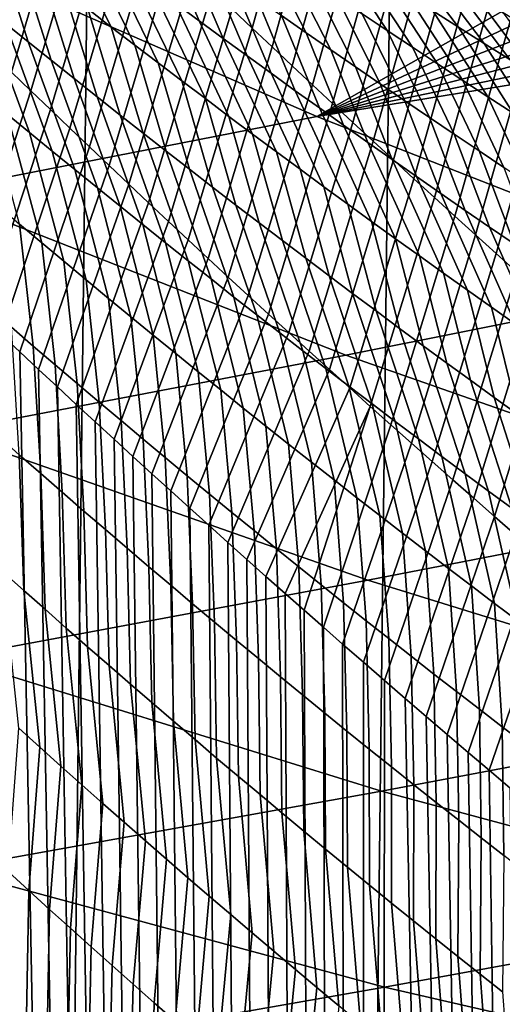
# Model space of a CAD drawing. Header units: metres. Extents: x -240 to 45, y -77 to 27.
# Tile 765 of 1056: x 5.914 to 6.878, y -24.251 to -22.282. Entities that reach past the tile are written whole.
import ezdxf

# ---------------------------------------------------------------- set-up
doc = ezdxf.new("R2010")
doc.units = ezdxf.units.M
doc.layers.add('solid_102011X2', color=7, linetype='CONTINUOUS')

msp = doc.modelspace()

# ---------------------------------------------------------------- linework, layer by layer
at = {"layer": 'solid_102011X2'}
for points in [[(6.002442, 26.115765), (5.392362, -26.246609), (4.77797, -26.364157), (5.392083, 26.246679)], [(6.608932, 25.971432), (6.00279, -26.115679), (5.392362, -26.246609), (6.002442, 26.115765)], [(7.211205, 25.813818), (6.609337, -25.971336), (6.00279, -26.115679), (6.608932, 25.971432)], [(7.809117, 25.64296), (7.211634, -25.813719), (6.609337, -25.971336), (7.211205, 25.813818)], [(5.782374, -22.274815, 116.238266), (5.820683, -22.312271, 116.27404), (5.947874, -21.880966, 116.439339), (5.909478, -21.842796, 116.404297)], [(6.338776, -22.261076, 116.786003), (6.378567, -22.298904, 116.82029), (6.49494, -21.8792, 116.996056), (6.455061, -21.840727, 116.962532)], [(5.820683, -22.312271, 116.27404), (5.859122, -22.349707, 116.309753), (5.986394, -21.919113, 116.474312), (5.947874, -21.880966, 116.439339)], [(6.378567, -22.298904, 116.82029), (6.418487, -22.336695, 116.8545), (6.534944, -21.917633, 117.02951), (6.49494, -21.8792, 116.996056)], [(5.859122, -22.349707, 116.309753), (5.897691, -22.387121, 116.345398), (6.025041, -21.957232, 116.509224), (5.986394, -21.919113, 116.474312)], [(6.418487, -22.336695, 116.8545), (6.458536, -22.374449, 116.888649), (6.575072, -21.956024, 117.062897), (6.534944, -21.917633, 117.02951)], [(6.458536, -22.374449, 116.888649), (6.498713, -22.412167, 116.922722), (6.615324, -21.994375, 117.096214), (6.575072, -21.956024, 117.062897)], [(5.897691, -22.387121, 116.345398), (5.936391, -22.424511, 116.380974), (6.063813, -21.995323, 116.54406), (6.025041, -21.957232, 116.509224)], [(5.936391, -22.424511, 116.380974), (5.975221, -22.461876, 116.416489), (6.102712, -22.033384, 116.578827), (6.063813, -21.995323, 116.54406)], [(6.498713, -22.412167, 116.922722), (6.539018, -22.449848, 116.956718), (6.655703, -22.032684, 117.129456), (6.615324, -21.994375, 117.096214)], [(5.986149, -22.070789, 82.405403), (6.096915, -22.29681, 82.725624), (6.050119, -22.260687, 82.754623), (5.938735, -22.03474, 82.434143)], [(5.975221, -22.461876, 116.416489), (6.014183, -22.499214, 116.451927), (6.141737, -22.071417, 116.613533), (6.102712, -22.033384, 116.578827)], [(6.539018, -22.449848, 116.956718), (6.579452, -22.48749, 116.990654), (6.696205, -22.070951, 117.162621), (6.655703, -22.032684, 117.129456)], [(6.033642, -22.10671, 82.376732), (6.143793, -22.332809, 82.696701), (6.096915, -22.29681, 82.725624), (5.986149, -22.070789, 82.405403)], [(6.014183, -22.499214, 116.451927), (6.053276, -22.536528, 116.487305), (6.18089, -22.109415, 116.648163), (6.141737, -22.071417, 116.613533)], [(6.193049, -22.100554, 81.887581), (6.27229, -22.28438, 82.234581), (6.224404, -22.249105, 82.262856), (6.144428, -22.065451, 81.915588)], [(6.579452, -22.48749, 116.990654), (6.620015, -22.525095, 117.024506), (6.736834, -22.109177, 117.195717), (6.696205, -22.070951, 117.162621)], [(5.863757, -22.114939, 82.871407), (5.930935, -22.326647, 83.209381), (5.885264, -22.289785, 83.23909), (5.817373, -22.078192, 82.900795)], [(6.081215, -22.142504, 82.348145), (6.190752, -22.368679, 82.667854), (6.143793, -22.332809, 82.696701), (6.033642, -22.10671, 82.376732)], [(6.053276, -22.536528, 116.487305), (6.0925, -22.573811, 116.522614), (6.220169, -22.147383, 116.682724), (6.18089, -22.109415, 116.648163)], [(6.241745, -22.135525, 81.85965), (6.320254, -22.319521, 82.20639), (6.27229, -22.28438, 82.234581), (6.193049, -22.100554, 81.887581)], [(6.398033, -22.135529, 81.372894), (6.486346, -22.308357, 81.72123), (6.437277, -22.274063, 81.748749), (6.348206, -22.101402, 81.4002)], [(6.535939, -22.133371, 80.895454), (6.648242, -22.304075, 81.237595), (6.598059, -22.270645, 81.264488), (6.485153, -22.100172, 80.922127)], [(6.671529, -22.140451, 80.41851), (6.790886, -22.297237, 80.763367), (6.739762, -22.264751, 80.789612), (6.619544, -22.108046, 80.444702)], [(6.620015, -22.525095, 117.024506), (6.660706, -22.56266, 117.058289), (6.777587, -22.147358, 117.228745), (6.736834, -22.109177, 117.195717)], [(6.507786, -22.475471, 72.941338), (5.694142, -22.120768, 73.077103), (4.917727, -22.26997, 68.929337), (5.735564, -22.62709, 68.785942)], [(6.972736, -22.211018, 77.117111), (6.92404, -22.186913, 77.154411), (5.694142, -22.120768, 73.077103), (6.507786, -22.475471, 72.941338)], [(5.910223, -22.151562, 82.842094), (5.976692, -22.363386, 83.179749), (5.930935, -22.326647, 83.209381), (5.863757, -22.114939, 82.871407)], [(6.586793, -22.16643, 80.868866), (6.698497, -22.337362, 81.210793), (6.648242, -22.304075, 81.237595), (6.535939, -22.133371, 80.895454)], [(6.806567, -22.157768, 79.941559), (6.932427, -22.300293, 80.288841), (6.880118, -22.268618, 80.314598), (6.753621, -22.126328, 79.967186)], [(5.956773, -22.188063, 82.812859), (6.022534, -22.400003, 83.150192), (5.976692, -22.363386, 83.179749), (5.910223, -22.151562, 82.842094)], [(6.128866, -22.178167, 82.319633), (6.237792, -22.404423, 82.639091), (6.190752, -22.368679, 82.667854), (6.081215, -22.142504, 82.348145)], [(6.0925, -22.573811, 116.522614), (6.131856, -22.611063, 116.557846), (6.259577, -22.185316, 116.717216), (6.220169, -22.147383, 116.682724)], [(6.290515, -22.170362, 81.831802), (6.368296, -22.354532, 82.178284), (6.320254, -22.319521, 82.20639), (6.241745, -22.135525, 81.85965)], [(6.447932, -22.169518, 81.345665), (6.53549, -22.342514, 81.693794), (6.486346, -22.308357, 81.72123), (6.398033, -22.135529, 81.372894)], [(6.660706, -22.56266, 117.058289), (6.701526, -22.600187, 117.092003), (6.818466, -22.185497, 117.261696), (6.777587, -22.147358, 117.228745)], [(6.723579, -22.172712, 80.392403), (6.842077, -22.329582, 80.737206), (6.790886, -22.297237, 80.763367), (6.671529, -22.140451, 80.41851)], [(6.339361, -22.205065, 81.804031), (6.416414, -22.389408, 82.150261), (6.368296, -22.354532, 82.178284), (6.290515, -22.170362, 81.831802)], [(6.497903, -22.203367, 81.31852), (6.584706, -22.376535, 81.666451), (6.53549, -22.342514, 81.693794), (6.447932, -22.169518, 81.345665)], [(6.637716, -22.199347, 80.842361), (6.748821, -22.37051, 81.184074), (6.698497, -22.337362, 81.210793), (6.586793, -22.16643, 80.868866)], [(6.775694, -22.204828, 80.366379), (6.893335, -22.36178, 80.711136), (6.842077, -22.329582, 80.737206), (6.723579, -22.172712, 80.392403)], [(6.859575, -22.189058, 79.916016), (6.984799, -22.331818, 80.263168), (6.932427, -22.300293, 80.288841), (6.806567, -22.157768, 79.941559)], [(6.003405, -22.224438, 82.783707), (6.068462, -22.436499, 83.120712), (6.022534, -22.400003, 83.150192), (5.956773, -22.188063, 82.812859)], [(6.176596, -22.213701, 82.291199), (6.284914, -22.440037, 82.610405), (6.237792, -22.404423, 82.639091), (6.128866, -22.178167, 82.319633)], [(6.131856, -22.611063, 116.557846), (6.171344, -22.648287, 116.593018), (6.299112, -22.223213, 116.751648), (6.259577, -22.185316, 116.717216)], [(6.701526, -22.600187, 117.092003), (6.742476, -22.637674, 117.125633), (6.859471, -22.223593, 117.294579), (6.818466, -22.185497, 117.261696)], [(6.912644, -22.220201, 79.890564), (7.037235, -22.363195, 80.237587), (6.984799, -22.331818, 80.263168), (6.859575, -22.189058, 79.916016)], [(6.388282, -22.239632, 81.776352), (6.46461, -22.42415, 82.122322), (6.416414, -22.389408, 82.150261), (6.339361, -22.205065, 81.804031)], [(6.547945, -22.237076, 81.291458), (6.633996, -22.410416, 81.639183), (6.584706, -22.376535, 81.666451), (6.497903, -22.203367, 81.31852)], [(7.021436, -22.234943, 77.080032), (6.972736, -22.211018, 77.117111), (6.507786, -22.475471, 72.941338)], [(6.688705, -22.232121, 80.815941), (6.799215, -22.403513, 81.157448), (6.748821, -22.37051, 81.184074), (6.637716, -22.199347, 80.842361)], [(6.827874, -22.236797, 80.340439), (6.944658, -22.393833, 80.68515), (6.893335, -22.36178, 80.711136), (6.775694, -22.204828, 80.366379)], [(5.839679, -22.252804, 83.268875), (5.933795, -22.50806, 83.576591), (5.888881, -22.470932, 83.606766), (5.79418, -22.215702, 83.298729)], [(6.050119, -22.260687, 82.754623), (6.114474, -22.47287, 83.091309), (6.068462, -22.436499, 83.120712), (6.003405, -22.224438, 82.783707)], [(6.171344, -22.648287, 116.593018), (6.210964, -22.68548, 116.62812), (6.338776, -22.261076, 116.786003), (6.299112, -22.223213, 116.751648)], [(6.224404, -22.249105, 82.262856), (6.332116, -22.475521, 82.581802), (6.284914, -22.440037, 82.610405), (6.176596, -22.213701, 82.291199)], [(6.739762, -22.264751, 80.789612), (6.849679, -22.436375, 81.130898), (6.799215, -22.403513, 81.157448), (6.688705, -22.232121, 80.815941)], [(6.742476, -22.637674, 117.125633), (6.783554, -22.675121, 117.159195), (6.900602, -22.261642, 117.327377), (6.859471, -22.223593, 117.294579)], [(6.27229, -22.28438, 82.234581), (6.379399, -22.510876, 82.553276), (6.332116, -22.475521, 82.581802), (6.224404, -22.249105, 82.262856)], [(6.437277, -22.274063, 81.748749), (6.512883, -22.458759, 82.09446), (6.46461, -22.42415, 82.122322), (6.388282, -22.239632, 81.776352)], [(7.07014, -22.258692, 77.043182), (7.021436, -22.234943, 77.080032), (6.507786, -22.475471, 72.941338)], [(6.598059, -22.270645, 81.264488), (6.68336, -22.444159, 81.612), (6.633996, -22.410416, 81.639183), (6.547945, -22.237076, 81.291458)], [(6.880118, -22.268618, 80.314598), (6.996047, -22.425741, 80.659256), (6.944658, -22.393833, 80.68515), (6.827874, -22.236797, 80.340439)], [(5.885264, -22.289785, 83.23909), (5.978798, -22.545069, 83.546494), (5.933795, -22.50806, 83.576591), (5.839679, -22.252804, 83.268875)], [(6.096915, -22.29681, 82.725624), (6.160572, -22.509119, 83.061989), (6.114474, -22.47287, 83.091309), (6.050119, -22.260687, 82.754623)], [(6.210964, -22.68548, 116.62812), (6.250716, -22.722641, 116.663155), (6.378567, -22.298904, 116.82029), (6.338776, -22.261076, 116.786003)], [(7.118847, -22.282263, 77.006546), (7.07014, -22.258692, 77.043182), (6.507786, -22.475471, 72.941338)], [(6.648242, -22.304075, 81.237595), (6.732796, -22.477762, 81.584908), (6.68336, -22.444159, 81.612), (6.598059, -22.270645, 81.264488)], [(6.790886, -22.297237, 80.763367), (6.900212, -22.469091, 81.104439), (6.849679, -22.436375, 81.130898), (6.739762, -22.264751, 80.789612)], [(6.783554, -22.675121, 117.159195), (6.824762, -22.712528, 117.19268), (6.941859, -22.299648, 117.360107), (6.900602, -22.261642, 117.327377)], [(5.930935, -22.326647, 83.209381), (6.02389, -22.581957, 83.516472), (5.978798, -22.545069, 83.546494), (5.885264, -22.289785, 83.23909)], [(6.320254, -22.319521, 82.20639), (6.426762, -22.546101, 82.524834), (6.379399, -22.510876, 82.553276), (6.27229, -22.28438, 82.234581)], [(6.486346, -22.308357, 81.72123), (6.561232, -22.493233, 82.066681), (6.512883, -22.458759, 82.09446), (6.437277, -22.274063, 81.748749)], [(7.167554, -22.305656, 76.970131), (7.118847, -22.282263, 77.006546), (6.507786, -22.475471, 72.941338)], [(6.143793, -22.332809, 82.696701), (6.206753, -22.545242, 83.032745), (6.160572, -22.509119, 83.061989), (6.096915, -22.29681, 82.725624)], [(6.250716, -22.722641, 116.663155), (6.290601, -22.759769, 116.698112), (6.418487, -22.336695, 116.8545), (6.378567, -22.298904, 116.82029)], [(6.53549, -22.342514, 81.693794), (6.609657, -22.527571, 82.038994), (6.561232, -22.493233, 82.066681), (6.486346, -22.308357, 81.72123)], [(7.216262, -22.328875, 76.933937), (7.167554, -22.305656, 76.970131), (6.507786, -22.475471, 72.941338)], [(6.698497, -22.337362, 81.210793), (6.782305, -22.511227, 81.557899), (6.732796, -22.477762, 81.584908), (6.648242, -22.304075, 81.237595)], [(6.842077, -22.329582, 80.737206), (6.950814, -22.501665, 81.078072), (6.900212, -22.469091, 81.104439), (6.790886, -22.297237, 80.763367)], [(6.824762, -22.712528, 117.19268), (6.866098, -22.749895, 117.226089), (6.983242, -22.33761, 117.392761), (6.941859, -22.299648, 117.360107)], [(5.976692, -22.363386, 83.179749), (6.06907, -22.618727, 83.486526), (6.02389, -22.581957, 83.516472), (5.930935, -22.326647, 83.209381)], [(6.368296, -22.354532, 82.178284), (6.474205, -22.581194, 82.496475), (6.426762, -22.546101, 82.524834), (6.320254, -22.319521, 82.20639)], [(7.264968, -22.351915, 76.897957), (7.216262, -22.328875, 76.933937), (6.507786, -22.475471, 72.941338)], [(6.893335, -22.36178, 80.711136), (7.001485, -22.534094, 81.051788), (6.950814, -22.501665, 81.078072), (6.842077, -22.329582, 80.737206)], [(6.190752, -22.368679, 82.667854), (6.253019, -22.58124, 83.003578), (6.206753, -22.545242, 83.032745), (6.143793, -22.332809, 82.696701)], [(6.290601, -22.759769, 116.698112), (6.330617, -22.796865, 116.733002), (6.458536, -22.374449, 116.888649), (6.418487, -22.336695, 116.8545)], [(6.584706, -22.376535, 81.666451), (6.658159, -22.561771, 82.011383), (6.609657, -22.527571, 82.038994), (6.53549, -22.342514, 81.693794)], [(6.748821, -22.37051, 81.184074), (6.831886, -22.54455, 81.530975), (6.782305, -22.511227, 81.557899), (6.698497, -22.337362, 81.210793)], [(6.866098, -22.749895, 117.226089), (6.907565, -22.78722, 117.25943), (7.024751, -22.375526, 117.425346), (6.983242, -22.33761, 117.392761)], [(6.022534, -22.400003, 83.150192), (6.114339, -22.655375, 83.456657), (6.06907, -22.618727, 83.486526), (5.976692, -22.363386, 83.179749)], [(6.237792, -22.404423, 82.639091), (6.299369, -22.617111, 82.974487), (6.253019, -22.58124, 83.003578), (6.190752, -22.368679, 82.667854)], [(6.416414, -22.389408, 82.150261), (6.521729, -22.616156, 82.468201), (6.474205, -22.581194, 82.496475), (6.368296, -22.354532, 82.178284)], [(7.313672, -22.374781, 76.862198), (7.264968, -22.351915, 76.897957), (6.507786, -22.475471, 72.941338), (7.333815, -22.799461, 72.803505)], [(5.936391, -22.424511, 116.380974), (5.897691, -22.387121, 116.345398), (5.764396, -22.805584, 116.206017), (5.801774, -22.840998, 116.241074)], [(6.330617, -22.796865, 116.733002), (6.370766, -22.833931, 116.767822), (6.498713, -22.412167, 116.922722), (6.458536, -22.374449, 116.888649)], [(6.46461, -22.42415, 82.122322), (6.569331, -22.650984, 82.44001), (6.521729, -22.616156, 82.468201), (6.416414, -22.389408, 82.150261)], [(6.633996, -22.410416, 81.639183), (6.706736, -22.595837, 81.983864), (6.658159, -22.561771, 82.011383), (6.584706, -22.376535, 81.666451)], [(6.799215, -22.403513, 81.157448), (6.881538, -22.577732, 81.504143), (6.831886, -22.54455, 81.530975), (6.748821, -22.37051, 81.184074)], [(6.068462, -22.436499, 83.120712), (6.159696, -22.691902, 83.426865), (6.114339, -22.655375, 83.456657), (6.022534, -22.400003, 83.150192)], [(6.284914, -22.440037, 82.610405), (6.345803, -22.652859, 82.94548), (6.299369, -22.617111, 82.974487), (6.237792, -22.404423, 82.639091)], [(6.849679, -22.436375, 81.130898), (6.931263, -22.610773, 81.477394), (6.881538, -22.577732, 81.504143), (6.799215, -22.403513, 81.157448)], [(5.975221, -22.461876, 116.416489), (5.936391, -22.424511, 116.380974), (5.801774, -22.840998, 116.241074), (5.839191, -22.876322, 116.275993)], [(6.370766, -22.833931, 116.767822), (6.411046, -22.870962, 116.802567), (6.539018, -22.449848, 116.956718), (6.498713, -22.412167, 116.922722)], [(6.512883, -22.458759, 82.09446), (6.617013, -22.685678, 82.411903), (6.569331, -22.650984, 82.44001), (6.46461, -22.42415, 82.122322)], [(6.68336, -22.444159, 81.612), (6.755388, -22.629763, 81.956429), (6.706736, -22.595837, 81.983864), (6.633996, -22.410416, 81.639183)], [(5.888881, -22.470932, 83.606766), (5.957978, -22.728168, 83.916405), (5.913683, -22.690834, 83.947052), (5.844056, -22.433687, 83.637016)], [(6.114474, -22.47287, 83.091309), (6.205141, -22.728308, 83.397156), (6.159696, -22.691902, 83.426865), (6.068462, -22.436499, 83.120712)], [(6.332116, -22.475521, 82.581802), (6.392321, -22.688477, 82.916557), (6.345803, -22.652859, 82.94548), (6.284914, -22.440037, 82.610405)], [(6.732796, -22.477762, 81.584908), (6.804116, -22.663553, 81.929077), (6.755388, -22.629763, 81.956429), (6.68336, -22.444159, 81.612)], [(6.900212, -22.469091, 81.104439), (6.98106, -22.643671, 81.450729), (6.931263, -22.610773, 81.477394), (6.849679, -22.436375, 81.130898)], [(6.014183, -22.499214, 116.451927), (5.975221, -22.461876, 116.416489), (5.839191, -22.876322, 116.275993), (5.876651, -22.911554, 116.310776)], [(6.411046, -22.870962, 116.802567), (6.451459, -22.907959, 116.837242), (6.579452, -22.48749, 116.990654), (6.539018, -22.449848, 116.956718)], [(6.561232, -22.493233, 82.066681), (6.664773, -22.72024, 82.383881), (6.617013, -22.685678, 82.411903), (6.512883, -22.458759, 82.09446)], [(7.333815, -22.799461, 72.803505), (6.507786, -22.475471, 72.941338), (5.735564, -22.62709, 68.785942), (6.56585, -22.953291, 68.640373)], [(5.933795, -22.50806, 83.576591), (6.002365, -22.765387, 83.885826), (5.957978, -22.728168, 83.916405), (5.888881, -22.470932, 83.606766)], [(6.160572, -22.509119, 83.061989), (6.250673, -22.764591, 83.367516), (6.205141, -22.728308, 83.397156), (6.114474, -22.47287, 83.091309)], [(6.379399, -22.510876, 82.553276), (6.438921, -22.723967, 82.887718), (6.392321, -22.688477, 82.916557), (6.332116, -22.475521, 82.581802)], [(6.451459, -22.907959, 116.837242), (6.492003, -22.944923, 116.871849), (6.620015, -22.525095, 117.024506), (6.579452, -22.48749, 116.990654)], [(6.782305, -22.511227, 81.557899), (6.852919, -22.697203, 81.90181), (6.804116, -22.663553, 81.929077), (6.732796, -22.477762, 81.584908)], [(6.053276, -22.536528, 116.487305), (6.014183, -22.499214, 116.451927), (5.876651, -22.911554, 116.310776), (5.914153, -22.946697, 116.345413)], [(6.609657, -22.527571, 82.038994), (6.712613, -22.754665, 82.355942), (6.664773, -22.72024, 82.383881), (6.561232, -22.493233, 82.066681)], [(5.978798, -22.545069, 83.546494), (6.046844, -22.802486, 83.855324), (6.002365, -22.765387, 83.885826), (5.933795, -22.50806, 83.576591)], [(6.206753, -22.545242, 83.032745), (6.296292, -22.800751, 83.337959), (6.250673, -22.764591, 83.367516), (6.160572, -22.509119, 83.061989)], [(6.426762, -22.546101, 82.524834), (6.485605, -22.759329, 82.858955), (6.438921, -22.723967, 82.887718), (6.379399, -22.510876, 82.553276)], [(6.492003, -22.944923, 116.871849), (6.532681, -22.981853, 116.906372), (6.660706, -22.56266, 117.058289), (6.620015, -22.525095, 117.024506)], [(6.658159, -22.561771, 82.011383), (6.76053, -22.788956, 82.328087), (6.712613, -22.754665, 82.355942), (6.609657, -22.527571, 82.038994)], [(6.831886, -22.54455, 81.530975), (6.901796, -22.730715, 81.874634), (6.852919, -22.697203, 81.90181), (6.782305, -22.511227, 81.557899)], [(6.0925, -22.573811, 116.522614), (6.053276, -22.536528, 116.487305), (5.914153, -22.946697, 116.345413), (5.951698, -22.98175, 116.379921)], [(6.02389, -22.581957, 83.516472), (6.091415, -22.83947, 83.824898), (6.046844, -22.802486, 83.855324), (5.978798, -22.545069, 83.546494)], [(6.253019, -22.58124, 83.003578), (6.341999, -22.836786, 83.308487), (6.296292, -22.800751, 83.337959), (6.206753, -22.545242, 83.032745)], [(6.474205, -22.581194, 82.496475), (6.532371, -22.794561, 82.830276), (6.485605, -22.759329, 82.858955), (6.426762, -22.546101, 82.524834)], [(6.881538, -22.577732, 81.504143), (6.950748, -22.764088, 81.847542), (6.901796, -22.730715, 81.874634), (6.831886, -22.54455, 81.530975)], [(6.532681, -22.981853, 116.906372), (6.57349, -23.018747, 116.940826), (6.701526, -22.600187, 117.092003), (6.660706, -22.56266, 117.058289)], [(6.706736, -22.595837, 81.983864), (6.808527, -22.823111, 82.300316), (6.76053, -22.788956, 82.328087), (6.658159, -22.561771, 82.011383)], [(6.131856, -22.611063, 116.557846), (6.0925, -22.573811, 116.522614), (5.951698, -22.98175, 116.379921), (5.989288, -23.016714, 116.414291)], [(6.06907, -22.618727, 83.486526), (6.136079, -22.876335, 83.79454), (6.091415, -22.83947, 83.824898), (6.02389, -22.581957, 83.516472)], [(6.299369, -22.617111, 82.974487), (6.387793, -22.872698, 83.279091), (6.341999, -22.836786, 83.308487), (6.253019, -22.58124, 83.003578)], [(6.521729, -22.616156, 82.468201), (6.57922, -22.829664, 82.801682), (6.532371, -22.794561, 82.830276), (6.474205, -22.581194, 82.496475)], [(6.57349, -23.018747, 116.940826), (6.614431, -23.055609, 116.975212), (6.742476, -22.637674, 117.125633), (6.701526, -22.600187, 117.092003)], [(6.755388, -22.629763, 81.956429), (6.8566, -22.85713, 82.272636), (6.808527, -22.823111, 82.300316), (6.706736, -22.595837, 81.983864)], [(6.171344, -22.648287, 116.593018), (6.131856, -22.611063, 116.557846), (5.989288, -23.016714, 116.414291), (6.026924, -23.05159, 116.448524)], [(6.114339, -22.655375, 83.456657), (6.180834, -22.91308, 83.764275), (6.136079, -22.876335, 83.79454), (6.06907, -22.618727, 83.486526)], [(6.345803, -22.652859, 82.94548), (6.433672, -22.908485, 83.249771), (6.387793, -22.872698, 83.279091), (6.299369, -22.617111, 82.974487)], [(6.569331, -22.650984, 82.44001), (6.626151, -22.864635, 82.773163), (6.57922, -22.829664, 82.801682), (6.521729, -22.616156, 82.468201)], [(6.56585, -22.953291, 68.640373), (5.735564, -22.62709, 68.785942), (4.929613, -22.77809, 64.641296), (5.763979, -23.106504, 64.48761)], [(6.614431, -23.055609, 116.975212), (6.655504, -23.092432, 117.009514), (6.783554, -22.675121, 117.159195), (6.742476, -22.637674, 117.125633)], [(6.804116, -22.663553, 81.929077), (6.904752, -22.89101, 82.245041), (6.8566, -22.85713, 82.272636), (6.755388, -22.629763, 81.956429)], [(5.913683, -22.690834, 83.947052), (5.941092, -22.934822, 84.270477), (5.897516, -22.897268, 84.301651), (5.869482, -22.653383, 83.977783)], [(6.210964, -22.68548, 116.62812), (6.171344, -22.648287, 116.593018), (6.026924, -23.05159, 116.448524), (6.064606, -23.086376, 116.482628)], [(6.159696, -22.691902, 83.426865), (6.22568, -22.949705, 83.734077), (6.180834, -22.91308, 83.764275), (6.114339, -22.655375, 83.456657)], [(6.392321, -22.688477, 82.916557), (6.479639, -22.944145, 83.220543), (6.433672, -22.908485, 83.249771), (6.345803, -22.652859, 82.94548)], [(6.617013, -22.685678, 82.411903), (6.673163, -22.899477, 82.744736), (6.626151, -22.864635, 82.773163), (6.569331, -22.650984, 82.44001)], [(6.852919, -22.697203, 81.90181), (6.952981, -22.924755, 82.217537), (6.904752, -22.89101, 82.245041), (6.804116, -22.663553, 81.929077)], [(6.655504, -23.092432, 117.009514), (6.69671, -23.129221, 117.043747), (6.824762, -22.712528, 117.19268), (6.783554, -22.675121, 117.159195)], [(5.957978, -22.728168, 83.916405), (5.984765, -22.972261, 84.239372), (5.941092, -22.934822, 84.270477), (5.913683, -22.690834, 83.947052)], [(6.250716, -22.722641, 116.663155), (6.210964, -22.68548, 116.62812), (6.064606, -23.086376, 116.482628), (6.102336, -23.121075, 116.516602)], [(6.205141, -22.728308, 83.397156), (6.270617, -22.986212, 83.703957), (6.22568, -22.949705, 83.734077), (6.159696, -22.691902, 83.426865)], [(6.438921, -22.723967, 82.887718), (6.525691, -22.979679, 83.191391), (6.479639, -22.944145, 83.220543), (6.392321, -22.688477, 82.916557)], [(6.664773, -22.72024, 82.383881), (6.720258, -22.934183, 82.716393), (6.673163, -22.899477, 82.744736), (6.617013, -22.685678, 82.411903)], [(6.901796, -22.730715, 81.874634), (7.001287, -22.958361, 82.190117), (6.952981, -22.924755, 82.217537), (6.852919, -22.697203, 81.90181)], [(6.290601, -22.759769, 116.698112), (6.250716, -22.722641, 116.663155), (6.102336, -23.121075, 116.516602), (6.140114, -23.155687, 116.550453)], [(6.485605, -22.759329, 82.858955), (6.571829, -23.015087, 83.162323), (6.525691, -22.979679, 83.191391), (6.438921, -22.723967, 82.887718)], [(6.712613, -22.754665, 82.355942), (6.767434, -22.96876, 82.688133), (6.720258, -22.934183, 82.716393), (6.664773, -22.72024, 82.383881)], [(6.69671, -23.129221, 117.043747), (6.738048, -23.165974, 117.077896), (6.866098, -22.749895, 117.226089), (6.824762, -22.712528, 117.19268)], [(6.002365, -22.765387, 83.885826), (6.028533, -23.009586, 84.208344), (5.984765, -22.972261, 84.239372), (5.957978, -22.728168, 83.916405)], [(6.250673, -22.764591, 83.367516), (6.315645, -23.022596, 83.67392), (6.270617, -22.986212, 83.703957), (6.205141, -22.728308, 83.397156)], [(6.330617, -22.796865, 116.733002), (6.290601, -22.759769, 116.698112), (6.140114, -23.155687, 116.550453), (6.177943, -23.190212, 116.584167)], [(6.532371, -22.794561, 82.830276), (6.618053, -23.050365, 83.133339), (6.571829, -23.015087, 83.162323), (6.485605, -22.759329, 82.858955)], [(6.76053, -22.788956, 82.328087), (6.814691, -23.003201, 82.659966), (6.767434, -22.96876, 82.688133), (6.712613, -22.754665, 82.355942)], [(6.738048, -23.165974, 117.077896), (6.779518, -23.20269, 117.111977), (6.907565, -22.78722, 117.25943), (6.866098, -22.749895, 117.226089)], [(6.046844, -22.802486, 83.855324), (6.072398, -23.046797, 84.177391), (6.028533, -23.009586, 84.208344), (6.002365, -22.765387, 83.885826)], [(6.296292, -22.800751, 83.337959), (6.360764, -23.058859, 83.643967), (6.315645, -23.022596, 83.67392), (6.250673, -22.764591, 83.367516)], [(6.091415, -22.83947, 83.824898), (6.116357, -23.083893, 84.146515), (6.072398, -23.046797, 84.177391), (6.046844, -22.802486, 83.855324)], [(6.370766, -22.833931, 116.767822), (6.330617, -22.796865, 116.733002), (6.177943, -23.190212, 116.584167), (6.215822, -23.224649, 116.61776)], [(6.341999, -22.836786, 83.308487), (6.405973, -23.094999, 83.61409), (6.360764, -23.058859, 83.643967), (6.296292, -22.800751, 83.337959)], [(6.57922, -22.829664, 82.801682), (6.664361, -23.085516, 83.104431), (6.618053, -23.050365, 83.133339), (6.532371, -22.794561, 82.830276)], [(8.171087, -23.092329, 72.663795), (7.333815, -22.799461, 72.803505), (6.56585, -22.953291, 68.640373), (7.407438, -23.248156, 68.492821)], [(6.808527, -22.823111, 82.300316), (6.862028, -23.037508, 82.631874), (6.814691, -23.003201, 82.659966), (6.76053, -22.788956, 82.328087)], [(6.779518, -23.20269, 117.111977), (6.82112, -23.239368, 117.145973), (6.94916, -22.824503, 117.292686), (6.907565, -22.78722, 117.25943)], [(6.136079, -22.876335, 83.79454), (6.160412, -23.120872, 84.115715), (6.116357, -23.083893, 84.146515), (6.091415, -22.83947, 83.824898)], [(6.411046, -22.870962, 116.802567), (6.370766, -22.833931, 116.767822), (6.215822, -23.224649, 116.61776), (6.253754, -23.259001, 116.65123)], [(6.387793, -22.872698, 83.279091), (6.451272, -23.131016, 83.58429), (6.405973, -23.094999, 83.61409), (6.341999, -22.836786, 83.308487)], [(6.626151, -22.864635, 82.773163), (6.710755, -23.120537, 83.075615), (6.664361, -23.085516, 83.104431), (6.57922, -22.829664, 82.801682)], [(6.8566, -22.85713, 82.272636), (6.909447, -23.07168, 82.603874), (6.862028, -23.037508, 82.631874), (6.808527, -22.823111, 82.300316)], [(6.82112, -23.239368, 117.145973), (6.862854, -23.276009, 117.179893), (6.990885, -22.861746, 117.325867), (6.94916, -22.824503, 117.292686)], [(6.904752, -22.89101, 82.245041), (6.956946, -23.105717, 82.575958), (6.909447, -23.07168, 82.603874), (6.8566, -22.85713, 82.272636)], [(6.862854, -23.276009, 117.179893), (6.904721, -23.312613, 117.213737), (7.03274, -22.898945, 117.358971), (6.990885, -22.861746, 117.325867)], [(6.180834, -22.91308, 83.764275), (6.204562, -23.157734, 84.084999), (6.160412, -23.120872, 84.115715), (6.136079, -22.876335, 83.79454)], [(6.451459, -22.907959, 116.837242), (6.411046, -22.870962, 116.802567), (6.253754, -23.259001, 116.65123), (6.291739, -23.293266, 116.68457)], [(6.433672, -22.908485, 83.249771), (6.496661, -23.16691, 83.554581), (6.451272, -23.131016, 83.58429), (6.387793, -22.872698, 83.279091)], [(6.673163, -22.899477, 82.744736), (6.757234, -23.155426, 83.046883), (6.710755, -23.120537, 83.075615), (6.626151, -22.864635, 82.773163)], [(5.941092, -22.934822, 84.270477), (5.955811, -23.189802, 84.586632), (5.91283, -23.152159, 84.618294), (5.897516, -22.897268, 84.301651)], [(6.720258, -22.934183, 82.716393), (6.803796, -23.190186, 83.018234), (6.757234, -23.155426, 83.046883), (6.673163, -22.899477, 82.744736)], [(5.862536, -60.200001, 116.297691), (6.612108, -60.200001, 116.95919), (5.914153, -22.946697, 116.345413), (5.876651, -22.911554, 116.310776)], [(6.22568, -22.949705, 83.734077), (6.248806, -23.194481, 84.054352), (6.204562, -23.157734, 84.084999), (6.180834, -22.91308, 83.764275)], [(6.492003, -22.944923, 116.871849), (6.451459, -22.907959, 116.837242), (6.291739, -23.293266, 116.68457), (6.329779, -23.327448, 116.717796)], [(6.479639, -22.944145, 83.220543), (6.542139, -23.202679, 83.524948), (6.496661, -23.16691, 83.554581), (6.433672, -22.908485, 83.249771)], [(5.984765, -22.972261, 84.239372), (5.998891, -23.227335, 84.555046), (5.955811, -23.189802, 84.586632), (5.941092, -22.934822, 84.270477)], [(6.767434, -22.96876, 82.688133), (6.850443, -23.224812, 82.989677), (6.803796, -23.190186, 83.018234), (6.720258, -22.934183, 82.716393)], [(7.407438, -23.248156, 68.492821), (6.56585, -22.953291, 68.640373), (5.763979, -23.106504, 64.48761), (6.609706, -23.403376, 64.331833)], [(6.612108, -60.200001, 116.95919), (5.951698, -22.98175, 116.379921), (5.914153, -22.946697, 116.345413)], [(6.270617, -22.986212, 83.703957), (6.293145, -23.231108, 84.023788), (6.248806, -23.194481, 84.054352), (6.22568, -22.949705, 83.734077)], [(6.532681, -22.981853, 116.906372), (6.492003, -22.944923, 116.871849), (6.329779, -23.327448, 116.717796), (6.367874, -23.361544, 116.7509)], [(6.525691, -22.979679, 83.191391), (6.587707, -23.238323, 83.495399), (6.542139, -23.202679, 83.524948), (6.479639, -22.944145, 83.220543)], [(6.028533, -23.009586, 84.208344), (6.042071, -23.264755, 84.523537), (5.998891, -23.227335, 84.555046), (5.984765, -22.972261, 84.239372)], [(6.571829, -23.015087, 83.162323), (6.633363, -23.273842, 83.465935), (6.587707, -23.238323, 83.495399), (6.525691, -22.979679, 83.191391)], [(6.814691, -23.003201, 82.659966), (6.897174, -23.259308, 82.961205), (6.850443, -23.224812, 82.989677), (6.767434, -22.96876, 82.688133)], [(6.612108, -60.200001, 116.95919), (5.989288, -23.016714, 116.414291), (5.951698, -22.98175, 116.379921)], [(6.315645, -23.022596, 83.67392), (6.337578, -23.267616, 83.993301), (6.293145, -23.231108, 84.023788), (6.270617, -22.986212, 83.703957)], [(6.57349, -23.018747, 116.940826), (6.532681, -22.981853, 116.906372), (6.367874, -23.361544, 116.7509), (6.406026, -23.395554, 116.783882)], [(6.612108, -60.200001, 116.95919), (6.026924, -23.05159, 116.448524), (5.989288, -23.016714, 116.414291)], [(6.072398, -23.046797, 84.177391), (6.085351, -23.302065, 84.492104), (6.042071, -23.264755, 84.523537), (6.028533, -23.009586, 84.208344)], [(6.614431, -23.055609, 116.975212), (6.57349, -23.018747, 116.940826), (6.406026, -23.395554, 116.783882), (6.444236, -23.429482, 116.81675)], [(6.618053, -23.050365, 83.133339), (6.679109, -23.309233, 83.436554), (6.633363, -23.273842, 83.465935), (6.571829, -23.015087, 83.162323)], [(6.862028, -23.037508, 82.631874), (6.943989, -23.293669, 82.932816), (6.897174, -23.259308, 82.961205), (6.814691, -23.003201, 82.659966)], [(6.360764, -23.058859, 83.643967), (6.382105, -23.304007, 83.962891), (6.337578, -23.267616, 83.993301), (6.315645, -23.022596, 83.67392)], [(6.909447, -23.07168, 82.603874), (6.990887, -23.327898, 82.90451), (6.943989, -23.293669, 82.932816), (6.862028, -23.037508, 82.631874)], [(6.612108, -60.200001, 116.95919), (6.064606, -23.086376, 116.482628), (6.026924, -23.05159, 116.448524)], [(6.116357, -23.083893, 84.146515), (6.128728, -23.33926, 84.460747), (6.085351, -23.302065, 84.492104), (6.072398, -23.046797, 84.177391)], [(6.405973, -23.094999, 83.61409), (6.426725, -23.340277, 83.932564), (6.382105, -23.304007, 83.962891), (6.360764, -23.058859, 83.643967)], [(6.614431, -23.055609, 116.975212), (6.444236, -23.429482, 116.81675), (6.482505, -23.463326, 116.849503)], [(6.655504, -23.092432, 117.009514), (6.614431, -23.055609, 116.975212), (6.482505, -23.463326, 116.849503), (6.520835, -23.497086, 116.882141)], [(6.664361, -23.085516, 83.104431), (6.724942, -23.344498, 83.407257), (6.679109, -23.309233, 83.436554), (6.618053, -23.050365, 83.133339)], [(6.612108, -60.200001, 116.95919), (6.102336, -23.121075, 116.516602), (6.064606, -23.086376, 116.482628)], [(6.160412, -23.120872, 84.115715), (6.172205, -23.376343, 84.429459), (6.128728, -23.33926, 84.460747), (6.116357, -23.083893, 84.146515)], [(6.451272, -23.131016, 83.58429), (6.471439, -23.376425, 83.902321), (6.426725, -23.340277, 83.932564), (6.405973, -23.094999, 83.61409)], [(6.69671, -23.129221, 117.043747), (6.655504, -23.092432, 117.009514), (6.520835, -23.497086, 116.882141), (6.559226, -23.530764, 116.914665)], [(6.710755, -23.120537, 83.075615), (6.770864, -23.379633, 83.378044), (6.724942, -23.344498, 83.407257), (6.664361, -23.085516, 83.104431)], [(6.609706, -23.403376, 64.331833), (5.763979, -23.106504, 64.48761), (4.92695, -23.259277, 60.346188), (5.776629, -23.558165, 60.181747)], [(5.91283, -23.152159, 84.618294), (5.922131, -23.423601, 84.921921), (5.879829, -23.385815, 84.954132), (5.869949, -23.114407, 84.650024)], [(6.612108, -60.200001, 116.95919), (6.140114, -23.155687, 116.550453), (6.102336, -23.121075, 116.516602)], [(6.204562, -23.157734, 84.084999), (6.21578, -23.413309, 84.398254), (6.172205, -23.376343, 84.429459), (6.160412, -23.120872, 84.115715)], [(6.496661, -23.16691, 83.554581), (6.516247, -23.412453, 83.872154), (6.471439, -23.376425, 83.902321), (6.451272, -23.131016, 83.58429)], [(6.738048, -23.165974, 117.077896), (6.69671, -23.129221, 117.043747), (6.559226, -23.530764, 116.914665), (6.600877, -23.567152, 116.94976)], [(6.757234, -23.155426, 83.046883), (6.816874, -23.41464, 83.348915), (6.770864, -23.379633, 83.378044), (6.710755, -23.120537, 83.075615)], [(5.955811, -23.189802, 84.586632), (5.964536, -23.461279, 84.889778), (5.922131, -23.423601, 84.921921), (5.91283, -23.152159, 84.618294)], [(6.612108, -60.200001, 116.95919), (6.177943, -23.190212, 116.584167), (6.140114, -23.155687, 116.550453)], [(6.248806, -23.194481, 84.054352), (6.259453, -23.450163, 84.367126), (6.21578, -23.413309, 84.398254), (6.204562, -23.157734, 84.084999)], [(6.803796, -23.190186, 83.018234), (6.862971, -23.449516, 83.319878), (6.816874, -23.41464, 83.348915), (6.757234, -23.155426, 83.046883)], [(6.542139, -23.202679, 83.524948), (6.561147, -23.448359, 83.842072), (6.516247, -23.412453, 83.872154), (6.496661, -23.16691, 83.554581)], [(6.779518, -23.20269, 117.111977), (6.738048, -23.165974, 117.077896), (6.600877, -23.567152, 116.94976), (6.642581, -23.603434, 116.984711)], [(5.998891, -23.227335, 84.555046), (6.007044, -23.498848, 84.857712), (5.964536, -23.461279, 84.889778), (5.955811, -23.189802, 84.586632)], [(6.612108, -60.200001, 116.95919), (6.215822, -23.224649, 116.61776), (6.177943, -23.190212, 116.584167)], [(6.293145, -23.231108, 84.023788), (6.303224, -23.4869, 84.336075), (6.259453, -23.450163, 84.367126), (6.248806, -23.194481, 84.054352)], [(6.850443, -23.224812, 82.989677), (6.909155, -23.484264, 83.290924), (6.862971, -23.449516, 83.319878), (6.803796, -23.190186, 83.018234)], [(6.587707, -23.238323, 83.495399), (6.606139, -23.48414, 83.812073), (6.561147, -23.448359, 83.842072), (6.542139, -23.202679, 83.524948)], [(6.82112, -23.239368, 117.145973), (6.779518, -23.20269, 117.111977), (6.642581, -23.603434, 116.984711), (6.684337, -23.639614, 117.019508)], [(6.042071, -23.264755, 84.523537), (6.049654, -23.536308, 84.825714), (6.007044, -23.498848, 84.857712), (5.998891, -23.227335, 84.555046)], [(6.612108, -60.200001, 116.95919), (6.253754, -23.259001, 116.65123), (6.215822, -23.224649, 116.61776)], [(6.337578, -23.267616, 83.993301), (6.347092, -23.523523, 84.305107), (6.303224, -23.4869, 84.336075), (6.293145, -23.231108, 84.023788)], [(6.897174, -23.259308, 82.961205), (6.955427, -23.518879, 83.262054), (6.909155, -23.484264, 83.290924), (6.850443, -23.224812, 82.989677)], [(6.633363, -23.273842, 83.465935), (6.651224, -23.5198, 83.782158), (6.606139, -23.48414, 83.812073), (6.587707, -23.238323, 83.495399)], [(8.25918, -23.511278, 68.343491), (7.407438, -23.248156, 68.492821), (6.609706, -23.403376, 64.331833), (7.465641, -23.668287, 64.174171)], [(6.862854, -23.276009, 117.179893), (6.82112, -23.239368, 117.145973), (6.684337, -23.639614, 117.019508), (6.726147, -23.67569, 117.054161)], [(6.085351, -23.302065, 84.492104), (6.092368, -23.57366, 84.7938), (6.049654, -23.536308, 84.825714), (6.042071, -23.264755, 84.523537)], [(6.612108, -60.200001, 116.95919), (6.291739, -23.293266, 116.68457), (6.253754, -23.259001, 116.65123)], [(6.382105, -23.304007, 83.962891), (6.391058, -23.560028, 84.274216), (6.347092, -23.523523, 84.305107), (6.337578, -23.267616, 83.993301)], [(6.679109, -23.309233, 83.436554), (6.696401, -23.555336, 83.752327), (6.651224, -23.5198, 83.782158), (6.633363, -23.273842, 83.465935)], [(6.612108, -60.200001, 116.95919), (6.329779, -23.327448, 116.717796), (6.291739, -23.293266, 116.68457)], [(6.904721, -23.312613, 117.213737), (6.862854, -23.276009, 117.179893), (6.726147, -23.67569, 117.054161), (6.76801, -23.711664, 117.088669)], [(6.128728, -23.33926, 84.460747), (6.135183, -23.610901, 84.761955), (6.092368, -23.57366, 84.7938), (6.085351, -23.302065, 84.492104)], [(6.426725, -23.340277, 83.932564), (6.435122, -23.596416, 84.243408), (6.391058, -23.560028, 84.274216), (6.382105, -23.304007, 83.962891)], [(6.724942, -23.344498, 83.407257), (6.741669, -23.590746, 83.72258), (6.696401, -23.555336, 83.752327), (6.679109, -23.309233, 83.436554)], [(6.94672, -23.349178, 117.247498), (6.904721, -23.312613, 117.213737), (6.76801, -23.711664, 117.088669), (6.809928, -23.747536, 117.123032)], [(6.612108, -60.200001, 116.95919), (6.367874, -23.361544, 116.7509), (6.329779, -23.327448, 116.717796)], [(6.172205, -23.376343, 84.429459), (6.178101, -23.648031, 84.730194), (6.135183, -23.610901, 84.761955), (6.128728, -23.33926, 84.460747)], [(6.471439, -23.376425, 83.902321), (6.479281, -23.632685, 84.212677), (6.435122, -23.596416, 84.243408), (6.426725, -23.340277, 83.932564)], [(6.770864, -23.379633, 83.378044), (6.787029, -23.62603, 83.692917), (6.741669, -23.590746, 83.72258), (6.724942, -23.344498, 83.407257)], [(6.988851, -23.385704, 117.281181), (6.94672, -23.349178, 117.247498), (6.809928, -23.747536, 117.123032), (6.8519, -23.783308, 117.157249)], [(6.612108, -60.200001, 116.95919), (6.406026, -23.395554, 116.783882), (6.367874, -23.361544, 116.7509)], [(5.922131, -23.423601, 84.921921), (5.954034, -23.737133, 85.189102), (5.912163, -23.699398, 85.221779), (5.879829, -23.385815, 84.954132)], [(6.21578, -23.413309, 84.398254), (6.22112, -23.685051, 84.698502), (6.178101, -23.648031, 84.730194), (6.172205, -23.376343, 84.429459)], [(6.516247, -23.412453, 83.872154), (6.523538, -23.668837, 84.18203), (6.479281, -23.632685, 84.212677), (6.471439, -23.376425, 83.902321)], [(6.816874, -23.41464, 83.348915), (6.832481, -23.661186, 83.663345), (6.787029, -23.62603, 83.692917), (6.770864, -23.379633, 83.378044)], [(7.031115, -23.422192, 117.314789), (6.988851, -23.385704, 117.281181), (6.8519, -23.783308, 117.157249), (6.893927, -23.818977, 117.191322)], [(7.465641, -23.668287, 64.174171), (6.609706, -23.403376, 64.331833), (5.776629, -23.558165, 60.181747), (6.636569, -23.824875, 60.01532)], [(6.259453, -23.450163, 84.367126), (6.26424, -23.721958, 84.666893), (6.22112, -23.685051, 84.698502), (6.21578, -23.413309, 84.398254)], [(6.612108, -60.200001, 116.95919), (6.444236, -23.429482, 116.81675), (6.406026, -23.395554, 116.783882)], [(6.561147, -23.448359, 83.842072), (6.567891, -23.704868, 84.151466), (6.523538, -23.668837, 84.18203), (6.516247, -23.412453, 83.872154)], [(5.964536, -23.461279, 84.889778), (5.996011, -23.774763, 85.156487), (5.954034, -23.737133, 85.189102), (5.922131, -23.423601, 84.921921)], [(6.612108, -60.200001, 116.95919), (6.482505, -23.463326, 116.849503), (6.444236, -23.429482, 116.81675)], [(6.862971, -23.449516, 83.319878), (6.878023, -23.696217, 83.63385), (6.832481, -23.661186, 83.663345), (6.816874, -23.41464, 83.348915)], [(6.303224, -23.4869, 84.336075), (6.307462, -23.758753, 84.635361), (6.26424, -23.721958, 84.666893), (6.259453, -23.450163, 84.367126)], [(6.606139, -23.48414, 83.812073), (6.612339, -23.740778, 84.120979), (6.567891, -23.704868, 84.151466), (6.561147, -23.448359, 83.842072)], [(6.909155, -23.484264, 83.290924), (6.923656, -23.731119, 83.604446), (6.878023, -23.696217, 83.63385), (6.862971, -23.449516, 83.319878)], [(6.007044, -23.498848, 84.857712), (6.038094, -23.812288, 85.123955), (5.996011, -23.774763, 85.156487), (5.964536, -23.461279, 84.889778)], [(6.612108, -60.200001, 116.95919), (6.520835, -23.497086, 116.882141), (6.482505, -23.463326, 116.849503)], [(6.347092, -23.523523, 84.305107), (6.350785, -23.795435, 84.603905), (6.307462, -23.758753, 84.635361), (6.303224, -23.4869, 84.336075)], [(6.651224, -23.5198, 83.782158), (6.656884, -23.776569, 84.090584), (6.612339, -23.740778, 84.120979), (6.606139, -23.48414, 83.812073)], [(6.049654, -23.536308, 84.825714), (6.080283, -23.849707, 85.091492), (6.038094, -23.812288, 85.123955), (6.007044, -23.498848, 84.857712)], [(6.612108, -60.200001, 116.95919), (6.559226, -23.530764, 116.914665), (6.520835, -23.497086, 116.882141)], [(6.391058, -23.560028, 84.274216), (6.394209, -23.832001, 84.572525), (6.350785, -23.795435, 84.603905), (6.347092, -23.523523, 84.305107)], [(6.612108, -60.200001, 116.95919), (6.600877, -23.567152, 116.94976), (6.559226, -23.530764, 116.914665)], [(6.696401, -23.555336, 83.752327), (6.701525, -23.812237, 84.060265), (6.656884, -23.776569, 84.090584), (6.651224, -23.5198, 83.782158)], [(6.092368, -23.57366, 84.7938), (6.122578, -23.887016, 85.059105), (6.080283, -23.849707, 85.091492), (6.049654, -23.536308, 84.825714)], [(6.636569, -23.824875, 60.01532), (5.776629, -23.558165, 60.181747), (4.906251, -23.7127, 56.039963), (5.770084, -23.981222, 55.864681)], [(6.435122, -23.596416, 84.243408), (6.437734, -23.868454, 84.541237), (6.394209, -23.832001, 84.572525), (6.391058, -23.560028, 84.274216)], [(6.612108, -60.200001, 116.95919), (6.642581, -23.603434, 116.984711), (6.600877, -23.567152, 116.94976)], [(6.741669, -23.590746, 83.72258), (6.74626, -23.847782, 84.030037), (6.701525, -23.812237, 84.060265), (6.696401, -23.555336, 83.752327)], [(6.135183, -23.610901, 84.761955), (6.164979, -23.924221, 85.026794), (6.122578, -23.887016, 85.059105), (6.092368, -23.57366, 84.7938)], [(6.787029, -23.62603, 83.692917), (6.79109, -23.883205, 83.999886), (6.74626, -23.847782, 84.030037), (6.741669, -23.590746, 83.72258)], [(6.479281, -23.632685, 84.212677), (6.481359, -23.904791, 84.510017), (6.437734, -23.868454, 84.541237), (6.435122, -23.596416, 84.243408)], [(6.612108, -60.200001, 116.95919), (7.393722, -60.200001, 117.582504), (6.684337, -23.639614, 117.019508), (6.642581, -23.603434, 116.984711)], [(6.178101, -23.648031, 84.730194), (6.207485, -23.961315, 84.994568), (6.164979, -23.924221, 85.026794), (6.135183, -23.610901, 84.761955)], [(6.832481, -23.661186, 83.663345), (6.836016, -23.918505, 83.969826), (6.79109, -23.883205, 83.999886), (6.787029, -23.62603, 83.692917)], [(6.22112, -23.685051, 84.698502), (6.250096, -23.998301, 84.96241), (6.207485, -23.961315, 84.994568), (6.178101, -23.648031, 84.730194)], [(6.523538, -23.668837, 84.18203), (6.525083, -23.941013, 84.478889), (6.481359, -23.904791, 84.510017), (6.479281, -23.632685, 84.212677)], [(7.393722, -60.200001, 117.582504), (6.726147, -23.67569, 117.054161), (6.684337, -23.639614, 117.019508)], [(6.567891, -23.704868, 84.151466), (6.568907, -23.977118, 84.447838), (6.525083, -23.941013, 84.478889), (6.523538, -23.668837, 84.18203)], [(8.330616, -23.900869, 64.014847), (7.465641, -23.668287, 64.174171), (6.636569, -23.824875, 60.01532), (7.505599, -24.059038, 59.847134)], [(6.878023, -23.696217, 83.63385), (6.881035, -23.953678, 83.93985), (6.836016, -23.918505, 83.969826), (6.832481, -23.661186, 83.663345)], [(6.26424, -23.721958, 84.666893), (6.292812, -24.035175, 84.930328), (6.250096, -23.998301, 84.96241), (6.22112, -23.685051, 84.698502)], [(7.393722, -60.200001, 117.582504), (6.76801, -23.711664, 117.088669), (6.726147, -23.67569, 117.054161)], [(5.954034, -23.737133, 85.189102), (5.932168, -24.023775, 85.478088), (5.890802, -23.986006, 85.511337), (5.912163, -23.699398, 85.221779)], [(6.612339, -23.740778, 84.120979), (6.612832, -24.013103, 84.41687), (6.568907, -23.977118, 84.447838), (6.567891, -23.704868, 84.151466)], [(6.923656, -23.731119, 83.604446), (6.926149, -23.988726, 83.909966), (6.881035, -23.953678, 83.93985), (6.878023, -23.696217, 83.63385)], [(6.307462, -23.758753, 84.635361), (6.335633, -24.071941, 84.898331), (6.292812, -24.035175, 84.930328), (6.26424, -23.721958, 84.666893)], [(7.393722, -60.200001, 117.582504), (6.809928, -23.747536, 117.123032), (6.76801, -23.711664, 117.088669)], [(5.996011, -23.774763, 85.156487), (5.973643, -24.061441, 85.444916), (5.932168, -24.023775, 85.478088), (5.954034, -23.737133, 85.189102)], [(6.656884, -23.776569, 84.090584), (6.656855, -24.048973, 84.385986), (6.612832, -24.013103, 84.41687), (6.612339, -23.740778, 84.120979)], [(7.393722, -60.200001, 117.582504), (6.8519, -23.783308, 117.157249), (6.809928, -23.747536, 117.123032)], [(6.350785, -23.795435, 84.603905), (6.378559, -24.108595, 84.866417), (6.335633, -24.071941, 84.898331), (6.307462, -23.758753, 84.635361)], [(6.038094, -23.812288, 85.123955), (6.015228, -24.099005, 85.411812), (5.973643, -24.061441, 85.444916), (5.996011, -23.774763, 85.156487)], [(6.701525, -23.812237, 84.060265), (6.700977, -24.084723, 84.355186), (6.656855, -24.048973, 84.385986), (6.656884, -23.776569, 84.090584)], [(7.393722, -60.200001, 117.582504), (6.893927, -23.818977, 117.191322), (6.8519, -23.783308, 117.157249)], [(6.394209, -23.832001, 84.572525), (6.421588, -24.145138, 84.834572), (6.378559, -24.108595, 84.866417), (6.350785, -23.795435, 84.603905)], [(7.505599, -24.059038, 59.847134), (6.636569, -23.824875, 60.01532), (5.770084, -23.981222, 55.864681), (6.643056, -24.216978, 55.687542)], [(6.080283, -23.849707, 85.091492), (6.056923, -24.136463, 85.378784), (6.015228, -24.099005, 85.411812), (6.038094, -23.812288, 85.123955)], [(6.74626, -23.847782, 84.030037), (6.745198, -24.120352, 84.324471), (6.700977, -24.084723, 84.355186), (6.701525, -23.812237, 84.060265)], [(6.437734, -23.868454, 84.541237), (6.464722, -24.181568, 84.802818), (6.421588, -24.145138, 84.834572), (6.394209, -23.832001, 84.572525)], [(6.122578, -23.887016, 85.059105), (6.098727, -24.173819, 85.34584), (6.056923, -24.136463, 85.378784), (6.080283, -23.849707, 85.091492)], [(6.79109, -23.883205, 83.999886), (6.789517, -24.155861, 84.293839), (6.745198, -24.120352, 84.324471), (6.74626, -23.847782, 84.030037)], [(6.481359, -23.904791, 84.510017), (6.507959, -24.217884, 84.771141), (6.464722, -24.181568, 84.802818), (6.437734, -23.868454, 84.541237)], [(6.836016, -23.918505, 83.969826), (6.833935, -24.191248, 84.26329), (6.789517, -24.155861, 84.293839), (6.79109, -23.883205, 83.999886)], [(6.164979, -23.924221, 85.026794), (6.14064, -24.211071, 85.312965), (6.098727, -24.173819, 85.34584), (6.122578, -23.887016, 85.059105)], [(6.525083, -23.941013, 84.478889), (6.5513, -24.254087, 84.73954), (6.507959, -24.217884, 84.771141), (6.481359, -23.904791, 84.510017)], [(6.207485, -23.961315, 84.994568), (6.182662, -24.248217, 85.280167), (6.14064, -24.211071, 85.312965), (6.164979, -23.924221, 85.026794)], [(6.881035, -23.953678, 83.93985), (6.87845, -24.226515, 84.232826), (6.833935, -24.191248, 84.26329), (6.836016, -23.918505, 83.969826)], [(6.568907, -23.977118, 84.447838), (6.594744, -24.290174, 84.708031), (6.5513, -24.254087, 84.73954), (6.525083, -23.941013, 84.478889)], [(6.250096, -23.998301, 84.96241), (6.224793, -24.285255, 85.247444), (6.182662, -24.248217, 85.280167), (6.207485, -23.961315, 84.994568)], [(6.643056, -24.216978, 55.687542), (5.770084, -23.981222, 55.864681), (4.865848, -24.137516, 51.718441), (5.742764, -24.374876, 51.532764)], [(6.612832, -24.013103, 84.41687), (6.638291, -24.326147, 84.676598), (6.594744, -24.290174, 84.708031), (6.568907, -23.977118, 84.447838)], [(5.932168, -24.023775, 85.478088), (5.926051, -24.345634, 85.733688), (5.88503, -24.307875, 85.767517), (5.890802, -23.986006, 85.511337)], [(6.292812, -24.035175, 84.930328), (6.267033, -24.322187, 85.214806), (6.224793, -24.285255, 85.247444), (6.250096, -23.998301, 84.96241)], [(5.973643, -24.061441, 85.444916), (5.967185, -24.383295, 85.699936), (5.926051, -24.345634, 85.733688), (5.932168, -24.023775, 85.478088)], [(6.656855, -24.048973, 84.385986), (6.681941, -24.362003, 84.645248), (6.638291, -24.326147, 84.676598), (6.612832, -24.013103, 84.41687)], [(6.335633, -24.071941, 84.898331), (6.309381, -24.359013, 85.182236), (6.267033, -24.322187, 85.214806), (6.292812, -24.035175, 84.930328)], [(6.015228, -24.099005, 85.411812), (6.008431, -24.420853, 85.66626), (5.967185, -24.383295, 85.699936), (5.973643, -24.061441, 85.444916)], [(8.382526, -24.260353, 59.677418), (7.505599, -24.059038, 59.847134), (6.643056, -24.216978, 55.687542), (7.523968, -24.419668, 55.508793)], [(6.700977, -24.084723, 84.355186), (6.725692, -24.397743, 84.613991), (6.681941, -24.362003, 84.645248), (6.656855, -24.048973, 84.385986)], [(6.378559, -24.108595, 84.866417), (6.351838, -24.395729, 85.14975), (6.309381, -24.359013, 85.182236), (6.335633, -24.071941, 84.898331)], [(6.056923, -24.136463, 85.378784), (6.049792, -24.458311, 85.632652), (6.008431, -24.420853, 85.66626), (6.015228, -24.099005, 85.411812)], [(6.745198, -24.120352, 84.324471), (6.769547, -24.433365, 84.582809), (6.725692, -24.397743, 84.613991), (6.700977, -24.084723, 84.355186)], [(6.421588, -24.145138, 84.834572), (6.394402, -24.432339, 85.117348), (6.351838, -24.395729, 85.14975), (6.378559, -24.108595, 84.866417)], [(6.789517, -24.155861, 84.293839), (6.813503, -24.468866, 84.55172), (6.769547, -24.433365, 84.582809), (6.745198, -24.120352, 84.324471)], [(6.098727, -24.173819, 85.34584), (6.091266, -24.495668, 85.599129), (6.049792, -24.458311, 85.632652), (6.056923, -24.136463, 85.378784)], [(6.464722, -24.181568, 84.802818), (6.437074, -24.468836, 85.085022), (6.394402, -24.432339, 85.117348), (6.421588, -24.145138, 84.834572)], [(6.833935, -24.191248, 84.26329), (6.857561, -24.504251, 84.520714), (6.813503, -24.468866, 84.55172), (6.789517, -24.155861, 84.293839)], [(6.14064, -24.211071, 85.312965), (6.132853, -24.532923, 85.565674), (6.091266, -24.495668, 85.599129), (6.098727, -24.173819, 85.34584)], [(6.507959, -24.217884, 84.771141), (6.479853, -24.505224, 85.05278), (6.437074, -24.468836, 85.085022), (6.464722, -24.181568, 84.802818)], [(6.87845, -24.226515, 84.232826), (6.90172, -24.539515, 84.489792), (6.857561, -24.504251, 84.520714), (6.833935, -24.191248, 84.26329)], [(7.523968, -24.419668, 55.508793), (6.643056, -24.216978, 55.687542), (5.742764, -24.374876, 51.532764), (6.627663, -24.578957, 51.345398)], [(6.182662, -24.248217, 85.280167), (6.174552, -24.570074, 85.532303), (6.132853, -24.532923, 85.565674), (6.14064, -24.211071, 85.312965)], [(6.5513, -24.254087, 84.73954), (6.522739, -24.541502, 85.020615), (6.479853, -24.505224, 85.05278), (6.507959, -24.217884, 84.771141)], [(6.224793, -24.285255, 85.247444), (6.216364, -24.607122, 85.499001), (6.174552, -24.570074, 85.532303), (6.182662, -24.248217, 85.280167)]]:
    msp.add_3dface(points, dxfattribs=at)

doc.saveas('drawing.dxf')
